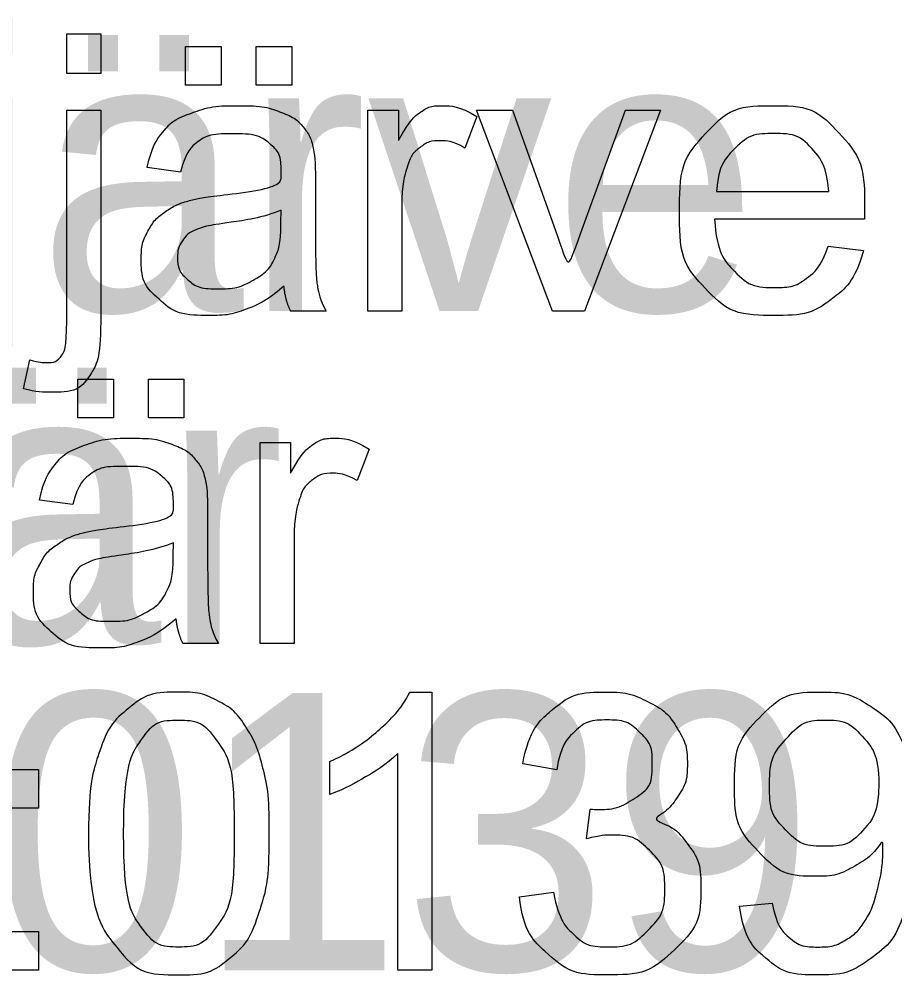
# Model space of a CAD drawing. Extents: x 700746 to 706058, y 6570320 to 6580460.
# Drawn here: x 704935.35 to 704953.35, y 6576522.19 to 6576541.85 of the extents above; entities that cross this region are included whole.
import ezdxf

# ---------------------------------------------------------------- set-up
doc = ezdxf.new("R2010")
doc.units = 0
doc.layers.add('kataster', color=7, linetype='Continuous')
doc.layers.add('Kataster tekst', color=7, linetype='Continuous')

msp = doc.modelspace()

# ---------------------------------------------------------------- linework, layer by layer
at = {"layer": 'kataster'}
for points in [[(704936.326, 6576540.737), (704936.326, 6576541.549), (704937.025, 6576541.549), (704937.025, 6576540.737), (704936.326, 6576540.737)], [(704938.772, 6576540.494), (704938.772, 6576541.289), (704939.502, 6576541.289), (704939.502, 6576540.494), (704938.772, 6576540.494)], [(704940.223, 6576540.494), (704940.223, 6576541.289), (704940.953, 6576541.289), (704940.953, 6576540.494), (704940.223, 6576540.494)], [(704936.326, 6576535.641), (704936.326, 6576539.981), (704937.025, 6576539.981), (704937.025, 6576535.627)], [(704942.517, 6576535.849), (704942.517, 6576539.981), (704943.147, 6576539.981), (704943.147, 6576539.355)], [(704944.759, 6576539.849), (704944.514, 6576539.201)], [(704946.315, 6576535.849), (704944.75, 6576539.981), (704945.489, 6576539.981), (704946.374, 6576537.507)], [(704946.898, 6576537.46), (704947.815, 6576539.981), (704948.534, 6576539.981), (704946.972, 6576535.849), (704946.315, 6576535.849)], [(704938.668, 6576538.708), (704937.981, 6576538.799)], [(704941.44, 6576538.513), (704941.44, 6576537.58)], [(704949.686, 6576538.308), (704951.993, 6576538.308)], [(704940.732, 6576537.665), (704940.736, 6576537.922)], [(704943.217, 6576538.013), (704943.217, 6576535.849), (704942.517, 6576535.849)], [(704952.727, 6576537.735), (704949.647, 6576537.735)], [(704951.985, 6576537.183), (704952.708, 6576537.092)], [(704941.661, 6576535.849), (704940.931, 6576535.849)], [(704935.439, 6576534.25), (704935.568, 6576534.844)], [(704936.556, 6576533.654), (704936.556, 6576534.449), (704937.286, 6576534.449), (704937.286, 6576533.654), (704936.556, 6576533.654)], [(704938.008, 6576533.654), (704938.008, 6576534.449), (704938.737, 6576534.449), (704938.737, 6576533.654), (704938.008, 6576533.654)], [(704940.301, 6576529.009), (704940.301, 6576533.141), (704940.931, 6576533.141), (704940.931, 6576532.515)], [(704942.543, 6576533.009), (704942.298, 6576532.361)], [(704936.452, 6576531.868), (704935.766, 6576531.959)], [(704939.224, 6576531.673), (704939.224, 6576530.74)], [(704941.001, 6576531.173), (704941.001, 6576529.009), (704940.301, 6576529.009)], [(704938.516, 6576530.825), (704938.52, 6576531.082)], [(704939.446, 6576529.009), (704938.716, 6576529.009)], [(704943.384, 6576528.011), (704943.835, 6576528.011), (704943.835, 6576522.289)], [(704943.835, 6576522.289), (704943.135, 6576522.289), (704943.135, 6576526.748)], [(704941.736, 6576525.904), (704941.736, 6576526.581)], [(704946.402, 6576526.408), (704945.703, 6576526.534)], [(704934.955, 6576525.626), (704934.955, 6576526.421), (704935.75, 6576526.421), (704935.75, 6576525.626), (704934.955, 6576525.626)], [(704947.013, 6576524.992), (704947.091, 6576525.604)], [(704945.633, 6576523.801), (704946.333, 6576523.892)], [(704950.16, 6576523.61), (704950.834, 6576523.671)], [(704934.955, 6576522.289), (704934.955, 6576523.084), (704935.75, 6576523.084), (704935.75, 6576522.289), (704934.955, 6576522.289)]]:
    msp.add_lwpolyline(points, dxfattribs=at)
for points, degree in [([(704937.981, 6576538.799), (704938.075, 6576539.239), (704938.288, 6576539.51), (704938.502, 6576539.78), (704938.906, 6576539.926), (704939.31, 6576540.072), (704939.843, 6576540.072), (704940.371, 6576540.072), (704940.701, 6576539.948), (704941.032, 6576539.823), (704941.187, 6576539.635), (704941.343, 6576539.446), (704941.405, 6576539.158), (704941.44, 6576538.979), (704941.44, 6576538.513)], 3), ([(704943.147, 6576539.355), (704943.388, 6576539.793), (704943.592, 6576539.933), (704943.796, 6576540.072), (704944.04, 6576540.072), (704944.394, 6576540.072), (704944.759, 6576539.849)], 3), ([(704952.708, 6576537.092), (704952.537, 6576536.458), (704952.074, 6576536.108), (704951.612, 6576535.758), (704950.892, 6576535.758), (704949.987, 6576535.758), (704949.456, 6576536.316), (704948.925, 6576536.874), (704948.925, 6576537.88), (704948.925, 6576538.922), (704949.462, 6576539.497), (704949.998, 6576540.072), (704950.853, 6576540.072), (704951.682, 6576540.072), (704952.206, 6576539.508), (704952.731, 6576538.944), (704952.731, 6576537.922), (704952.731, 6576537.859), (704952.727, 6576537.735)], 3), ([(704940.792, 6576536.358), (704940.402, 6576536.029), (704940.042, 6576535.894), (704939.683, 6576535.758), (704939.271, 6576535.758), (704938.591, 6576535.758), (704938.225, 6576536.09), (704937.86, 6576536.422), (704937.86, 6576536.939), (704937.86, 6576537.242), (704937.998, 6576537.492), (704938.136, 6576537.743), (704938.359, 6576537.894), (704938.583, 6576538.046), (704938.863, 6576538.123), (704939.069, 6576538.178), (704939.484, 6576538.228), (704940.332, 6576538.329), (704940.732, 6576538.469), (704940.736, 6576538.613), (704940.736, 6576538.652), (704940.736, 6576539.081), (704940.538, 6576539.257), (704940.27, 6576539.494), (704939.743, 6576539.494), (704939.25, 6576539.494), (704939.015, 6576539.321), (704938.78, 6576539.148), (704938.668, 6576538.708)], 3), ([(704951.993, 6576538.308), (704951.946, 6576538.831), (704951.728, 6576539.093), (704951.393, 6576539.499), (704950.86, 6576539.499), (704950.378, 6576539.499), (704950.049, 6576539.175), (704949.721, 6576538.851), (704949.686, 6576538.308)], 3), ([(704944.514, 6576539.201), (704944.258, 6576539.351), (704944.003, 6576539.351), (704943.775, 6576539.351), (704943.593, 6576539.213), (704943.411, 6576539.075), (704943.333, 6576538.83), (704943.217, 6576538.456), (704943.217, 6576538.013)], 3), ([(704940.736, 6576537.922), (704940.355, 6576537.766), (704939.592, 6576537.658), (704939.16, 6576537.595), (704938.981, 6576537.518), (704938.802, 6576537.44), (704938.704, 6576537.29), (704938.607, 6576537.141), (704938.607, 6576536.958), (704938.607, 6576536.679), (704938.819, 6576536.492), (704939.031, 6576536.306), (704939.438, 6576536.306), (704939.842, 6576536.306), (704940.157, 6576536.482), (704940.472, 6576536.659), (704940.619, 6576536.966), (704940.732, 6576537.203), (704940.732, 6576537.665)], 3), ([(704949.647, 6576537.735), (704949.685, 6576537.055), (704950.032, 6576536.693), (704950.378, 6576536.332), (704950.895, 6576536.332), (704951.281, 6576536.332), (704951.553, 6576536.535), (704951.825, 6576536.738), (704951.985, 6576537.183)], 3), ([(704941.44, 6576537.58), (704941.44, 6576536.605), (704941.484, 6576536.346), (704941.529, 6576536.087), (704941.661, 6576535.849)], 3), ([(704946.374, 6576537.507), (704946.518, 6576537.106), (704946.638, 6576536.674), (704946.731, 6576537.001), (704946.898, 6576537.46)], 3), ([(704940.931, 6576535.849), (704940.823, 6576536.067), (704940.792, 6576536.358)], 2), ([(704937.025, 6576535.627), (704937.025, 6576534.865), (704936.827, 6576534.566), (704936.574, 6576534.177), (704935.988, 6576534.177), (704935.704, 6576534.177), (704935.439, 6576534.25)], 3), ([(704935.568, 6576534.844), (704935.779, 6576534.789), (704935.9, 6576534.789), (704936.115, 6576534.789), (704936.221, 6576534.931), (704936.326, 6576535.073), (704936.326, 6576535.641)], 3), ([(704935.766, 6576531.959), (704935.859, 6576532.399), (704936.073, 6576532.67), (704936.286, 6576532.94), (704936.691, 6576533.086), (704937.095, 6576533.232), (704937.627, 6576533.232), (704938.155, 6576533.232), (704938.486, 6576533.108), (704938.816, 6576532.983), (704938.971, 6576532.795), (704939.127, 6576532.606), (704939.189, 6576532.318), (704939.224, 6576532.139), (704939.224, 6576531.673)], 3), ([(704940.931, 6576532.515), (704941.172, 6576532.953), (704941.376, 6576533.093), (704941.58, 6576533.232), (704941.825, 6576533.232), (704942.178, 6576533.232), (704942.543, 6576533.009)], 3), ([(704938.577, 6576529.518), (704938.186, 6576529.189), (704937.827, 6576529.054), (704937.467, 6576528.918), (704937.055, 6576528.918), (704936.375, 6576528.918), (704936.01, 6576529.25), (704935.644, 6576529.582), (704935.644, 6576530.099), (704935.644, 6576530.402), (704935.782, 6576530.652), (704935.92, 6576530.903), (704936.144, 6576531.054), (704936.367, 6576531.206), (704936.647, 6576531.283), (704936.853, 6576531.338), (704937.269, 6576531.388), (704938.116, 6576531.489), (704938.516, 6576531.629), (704938.52, 6576531.773), (704938.52, 6576531.812), (704938.52, 6576532.241), (704938.322, 6576532.417), (704938.055, 6576532.654), (704937.527, 6576532.654), (704937.034, 6576532.654), (704936.799, 6576532.481), (704936.565, 6576532.308), (704936.452, 6576531.868)], 3), ([(704942.298, 6576532.361), (704942.043, 6576532.511), (704941.787, 6576532.511), (704941.559, 6576532.511), (704941.377, 6576532.373), (704941.195, 6576532.235), (704941.117, 6576531.99), (704941.001, 6576531.616), (704941.001, 6576531.173)], 3), ([(704938.52, 6576531.082), (704938.139, 6576530.926), (704937.376, 6576530.818), (704936.944, 6576530.755), (704936.765, 6576530.678), (704936.586, 6576530.6), (704936.489, 6576530.45), (704936.391, 6576530.301), (704936.391, 6576530.118), (704936.391, 6576529.839), (704936.603, 6576529.652), (704936.815, 6576529.466), (704937.223, 6576529.466), (704937.627, 6576529.466), (704937.941, 6576529.642), (704938.256, 6576529.819), (704938.404, 6576530.126), (704938.516, 6576530.363), (704938.516, 6576530.825)], 3), ([(704939.224, 6576530.74), (704939.224, 6576529.765), (704939.269, 6576529.506), (704939.313, 6576529.247), (704939.446, 6576529.009)], 3), ([(704938.716, 6576529.009), (704938.608, 6576529.227), (704938.577, 6576529.518)], 2), ([(704936.775, 6576525.1), (704936.775, 6576526.111), (704936.983, 6576526.728), (704937.191, 6576527.345), (704937.601, 6576527.678), (704938.011, 6576528.011), (704938.632, 6576528.011), (704939.091, 6576528.011), (704939.438, 6576527.826), (704939.785, 6576527.642), (704940.009, 6576527.294), (704940.233, 6576526.946), (704940.361, 6576526.447), (704940.489, 6576525.948), (704940.489, 6576525.1), (704940.489, 6576524.098), (704940.284, 6576523.481), (704940.078, 6576522.864), (704939.668, 6576522.529), (704939.258, 6576522.194), (704938.632, 6576522.194), (704937.808, 6576522.194), (704937.338, 6576522.782), (704936.775, 6576523.495), (704936.775, 6576525.1)], 3), ([(704941.736, 6576526.581), (704942.323, 6576526.857), (704942.762, 6576527.249), (704943.201, 6576527.642), (704943.384, 6576528.011)], 3), ([(704945.703, 6576526.534), (704945.831, 6576527.237), (704946.286, 6576527.624), (704946.742, 6576528.011), (704947.418, 6576528.011), (704947.885, 6576528.011), (704948.278, 6576527.811), (704948.671, 6576527.611), (704948.879, 6576527.266), (704949.087, 6576526.92), (704949.087, 6576526.532), (704949.087, 6576526.163), (704948.889, 6576525.861), (704948.691, 6576525.558), (704948.302, 6576525.379), (704948.807, 6576525.263), (704949.086, 6576524.896), (704949.365, 6576524.528), (704949.365, 6576523.977), (704949.365, 6576523.231), (704948.821, 6576522.712), (704948.277, 6576522.194), (704947.445, 6576522.194), (704946.695, 6576522.194), (704946.199, 6576522.641), (704945.703, 6576523.089), (704945.633, 6576523.801)], 3), ([(704950.834, 6576523.671), (704950.919, 6576523.196), (704951.16, 6576522.981), (704951.401, 6576522.767), (704951.777, 6576522.767), (704952.1, 6576522.767), (704952.344, 6576522.915), (704952.587, 6576523.063), (704952.742, 6576523.31), (704952.896, 6576523.557), (704953.001, 6576523.977), (704953.106, 6576524.397), (704953.106, 6576524.833), (704953.106, 6576524.88), (704953.102, 6576524.973), (704952.892, 6576524.639), (704952.529, 6576524.431), (704952.165, 6576524.223), (704951.742, 6576524.223), (704951.035, 6576524.223), (704950.546, 6576524.735), (704950.056, 6576525.248), (704950.056, 6576526.088), (704950.056, 6576526.954), (704950.567, 6576527.483), (704951.078, 6576528.011), (704951.847, 6576528.011), (704952.403, 6576528.011), (704952.863, 6576527.712), (704953.323, 6576527.413), (704953.562, 6576526.859), (704953.801, 6576526.305), (704953.801, 6576525.256), (704953.801, 6576524.164), (704953.564, 6576523.517), (704953.327, 6576522.87), (704952.859, 6576522.532), (704952.391, 6576522.194), (704951.761, 6576522.194), (704951.093, 6576522.194), (704950.669, 6576522.565), (704950.246, 6576522.937), (704950.16, 6576523.61)], 3), ([(704937.496, 6576525.1), (704937.496, 6576523.694), (704937.824, 6576523.231), (704938.151, 6576522.767), (704938.632, 6576522.767), (704939.113, 6576522.767), (704939.441, 6576523.233), (704939.768, 6576523.698), (704939.768, 6576525.1), (704939.768, 6576526.508), (704939.441, 6576526.97), (704939.114, 6576527.433), (704938.624, 6576527.433), (704938.144, 6576527.433), (704937.856, 6576527.025), (704937.496, 6576526.504), (704937.496, 6576525.1)], 3), ([(704947.091, 6576525.604), (704947.161, 6576525.596), (704947.204, 6576525.596), (704947.651, 6576525.596), (704948.008, 6576525.829), (704948.366, 6576526.062), (704948.366, 6576526.548), (704948.366, 6576526.933), (704948.106, 6576527.185), (704947.845, 6576527.437), (704947.433, 6576527.437), (704947.025, 6576527.437), (704946.752, 6576527.18), (704946.48, 6576526.923), (704946.402, 6576526.408)], 3), ([(704953.023, 6576526.123), (704953.023, 6576526.725), (704952.704, 6576527.079), (704952.385, 6576527.433), (704951.933, 6576527.433), (704951.466, 6576527.433), (704951.121, 6576527.052), (704950.777, 6576526.671), (704950.777, 6576526.064), (704950.777, 6576525.52), (704951.104, 6576525.18), (704951.431, 6576524.839), (704951.914, 6576524.839), (704952.399, 6576524.839), (704952.711, 6576525.18), (704953.023, 6576525.52), (704953.023, 6576526.123)], 3), ([(704943.135, 6576526.748), (704942.883, 6576526.507), (704942.473, 6576526.266), (704942.063, 6576526.025), (704941.736, 6576525.904)], 3), ([(704946.333, 6576523.892), (704946.453, 6576523.297), (704946.742, 6576523.034), (704947.03, 6576522.771), (704947.449, 6576522.771), (704947.944, 6576522.771), (704948.283, 6576523.114), (704948.622, 6576523.456), (704948.622, 6576523.961), (704948.622, 6576524.443), (704948.308, 6576524.756), (704947.993, 6576525.069), (704947.507, 6576525.069), (704947.309, 6576525.069), (704947.013, 6576524.992)], 3)]:
    msp.add_open_spline(points, degree=degree, dxfattribs=at)

# ---------------------------------------------------------------- texts
at = {"layer": 'Kataster tekst'}
for s, p in [('Põhja-Pannjärve ', (704894.198, 6576535.849)), ('liivakarjäär', (704904.385, 6576529.009)), ('22901:001:0139', (704896.606, 6576522.289))]:
    msp.add_text(s, height=5.7, dxfattribs=at).set_placement(p)

doc.saveas('drawing.dxf')
